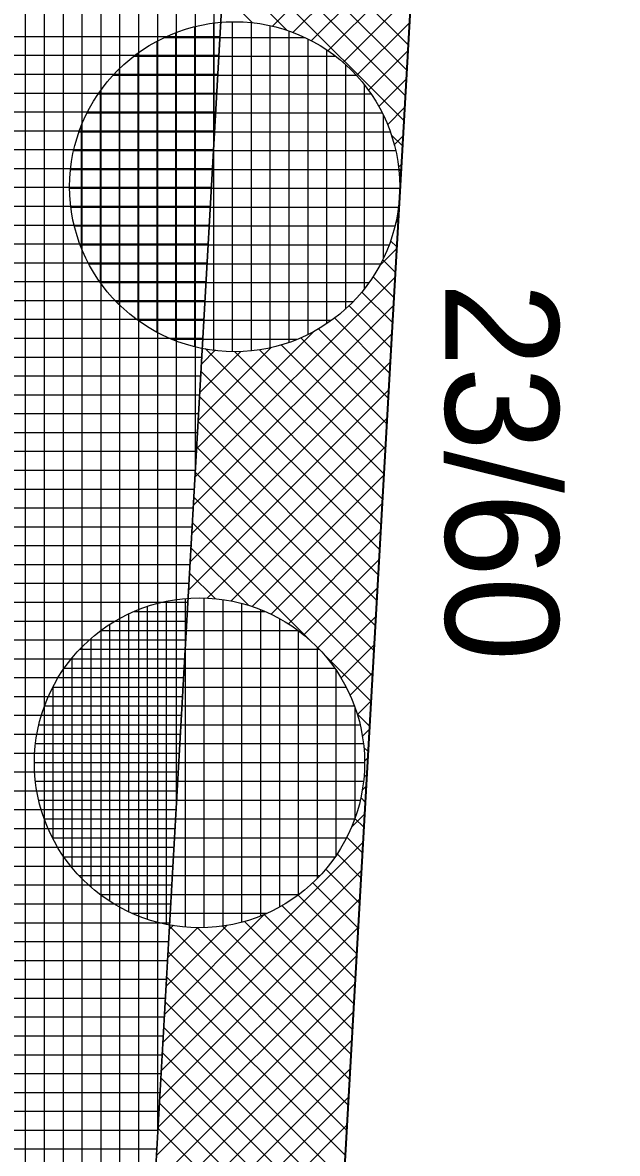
# Model space of a CAD drawing. Extents: x -565346 to -564154, y -1097386 to -1095620.
# Drawn here: x -564289.82 to -564283.52, y -1097169.44 to -1097157.44 of the extents above; entities that cross this region are included whole.
import ezdxf

# ---------------------------------------------------------------- set-up
doc = ezdxf.new("R2010")
doc.units = 0
for name, color, linetype in [('Vrstva 13', 7, 'Continuous'), ('Vrstva 40', 7, 'Continuous'), ('Vrstva 41', 7, 'Continuous'), ('Vrstva 42', 7, 'Continuous'), ('Vrstva 43', 7, 'Continuous'), ('Vrstva 44', 7, 'Continuous')]:
    doc.layers.add(name, color=color, linetype=linetype)

msp = doc.modelspace()

# ---------------------------------------------------------------- linework, layer by layer
at = {"layer": 'Vrstva 13'}
msp.add_line((-564284.61, -1097137.94), (-564287.03, -1097180.53), dxfattribs=at)
at = {"layer": 'Vrstva 41'}
msp.add_lwpolyline([(-564297.082, -1097322.329), (-564302.848, -1097333.175), (-564300.817, -1097333.615), (-564295.11, -1097322.88), (-564285.364, -1097151.156), (-564287.358, -1097151.043), (-564289.027, -1097180.417), (-564293.197, -1097253.877), (-564296.237, -1097307.437)], close=True, dxfattribs=at)
at = {"layer": 'Vrstva 42'}
for p, q in [((-564287.628, -1097155.787), (-564285.735, -1097157.68)), ((-564285.636, -1097155.945), (-564287.173, -1097157.482)), ((-564287.643, -1097156.055), (-564285.75, -1097157.948)), ((-564287.658, -1097156.323), (-564285.765, -1097158.216)), ((-564285.653, -1097156.245), (-564286.957, -1097157.549)), ((-564287.673, -1097156.59), (-564285.78, -1097158.483)), ((-564285.67, -1097156.545), (-564286.762, -1097157.636)), ((-564287.688, -1097156.858), (-564287.022, -1097157.524)), ((-564285.687, -1097156.845), (-564286.585, -1097157.742)), ((-564287.704, -1097157.126), (-564287.384, -1097157.445)), ((-564285.704, -1097157.144), (-564286.425, -1097157.866)), ((-564285.721, -1097157.444), (-564286.282, -1097158.005)), ((-564285.738, -1097157.744), (-564286.155, -1097158.16)), ((-564285.755, -1097158.044), (-564286.045, -1097158.334)), ((-564285.772, -1097158.344), (-564285.954, -1097158.526)), ((-564285.914, -1097158.632), (-564285.795, -1097158.751)), ((-564285.789, -1097158.644), (-564285.884, -1097158.738)), ((-564285.806, -1097158.944), (-564285.838, -1097158.975)), ((-564285.835, -1097158.994), (-564285.811, -1097159.019)), ((-564285.829, -1097159.283), (-564285.826, -1097159.286)), ((-564285.823, -1097159.243), (-564285.827, -1097159.248)), ((-564285.84, -1097159.543), (-564285.868, -1097159.571)), ((-564285.86, -1097159.535), (-564285.841, -1097159.554)), ((-564285.922, -1097159.756), (-564285.856, -1097159.822)), ((-564285.857, -1097159.843), (-564286.042, -1097160.028)), ((-564286.005, -1097159.955), (-564285.871, -1097160.089)), ((-564285.874, -1097160.143), (-564287.996, -1097162.264)), ((-564286.108, -1097160.136), (-564285.887, -1097160.357)), ((-564286.228, -1097160.298), (-564285.902, -1097160.624)), ((-564285.891, -1097160.443), (-564288.013, -1097162.564)), ((-564286.364, -1097160.445), (-564285.917, -1097160.892)), ((-564286.516, -1097160.576), (-564285.932, -1097161.16)), ((-564285.908, -1097160.743), (-564288.03, -1097162.864)), ((-564286.73, -1097160.716), (-564287.979, -1097161.964)), ((-564286.871, -1097160.786), (-564285.963, -1097161.695)), ((-564286.684, -1097160.69), (-564285.947, -1097161.427)), ((-564287.187, -1097160.89), (-564287.961, -1097161.664)), ((-564287.776, -1097160.913), (-564287.927, -1097161.065)), ((-564287.888, -1097160.901), (-564286.023, -1097162.766)), ((-564287.312, -1097160.912), (-564285.993, -1097162.23)), ((-564287.08, -1097160.861), (-564285.978, -1097161.963)), ((-564287.51, -1097160.931), (-564287.944, -1097161.365)), ((-564287.572, -1097160.934), (-564286.008, -1097162.498)), ((-564285.925, -1097161.043), (-564288.047, -1097163.164)), ((-564287.932, -1097161.14), (-564286.038, -1097163.033)), ((-564285.943, -1097161.342), (-564288.064, -1097163.464)), ((-564287.947, -1097161.408), (-564286.054, -1097163.301)), ((-564287.962, -1097161.675), (-564286.069, -1097163.569)), ((-564285.96, -1097161.642), (-564287.865, -1097163.548)), ((-564287.977, -1097161.943), (-564286.084, -1097163.836)), ((-564285.977, -1097161.942), (-564287.611, -1097163.577)), ((-564287.993, -1097162.211), (-564286.099, -1097164.104)), ((-564285.994, -1097162.242), (-564287.387, -1097163.636)), ((-564288.008, -1097162.478), (-564286.114, -1097164.372)), ((-564286.011, -1097162.542), (-564287.187, -1097163.718)), ((-564288.023, -1097162.746), (-564286.783, -1097163.986)), ((-564286.028, -1097162.842), (-564287.005, -1097163.819)), ((-564288.038, -1097163.014), (-564287.429, -1097163.623)), ((-564286.045, -1097163.142), (-564286.841, -1097163.938)), ((-564288.053, -1097163.281), (-564287.782, -1097163.553)), ((-564288.069, -1097163.549), (-564288.067, -1097163.551)), ((-564286.062, -1097163.441), (-564286.694, -1097164.073)), ((-564286.079, -1097163.741), (-564286.561, -1097164.224)), ((-564286.636, -1097164.133), (-564286.13, -1097164.639)), ((-564286.096, -1097164.041), (-564286.446, -1097164.391)), ((-564286.113, -1097164.341), (-564286.348, -1097164.576)), ((-564286.13, -1097164.641), (-564286.272, -1097164.783)), ((-564286.273, -1097164.779), (-564286.145, -1097164.907)), ((-564286.147, -1097164.941), (-564286.219, -1097165.013)), ((-564286.203, -1097165.132), (-564286.16, -1097165.175)), ((-564286.164, -1097165.241), (-564286.195, -1097165.272)), ((-564286.201, -1097165.417), (-564286.175, -1097165.442)), ((-564286.181, -1097165.541), (-564286.22, -1097165.58)), ((-564286.234, -1097165.666), (-564286.19, -1097165.71)), ((-564286.198, -1097165.84), (-564286.334, -1097165.976)), ((-564286.299, -1097165.884), (-564286.206, -1097165.978)), ((-564286.215, -1097166.14), (-564288.336, -1097168.262)), ((-564286.384, -1097166.082), (-564286.221, -1097166.245)), ((-564286.488, -1097166.261), (-564286.236, -1097166.513)), ((-564286.609, -1097166.422), (-564286.251, -1097166.781)), ((-564286.232, -1097166.44), (-564288.353, -1097168.562)), ((-564286.747, -1097166.568), (-564286.266, -1097167.048)), ((-564286.249, -1097166.74), (-564288.37, -1097168.862)), ((-564286.9, -1097166.698), (-564286.282, -1097167.316)), ((-564287.262, -1097166.904), (-564288.319, -1097167.962)), ((-564287.26, -1097166.903), (-564286.312, -1097167.851)), ((-564287.07, -1097166.81), (-564286.297, -1097167.583)), ((-564287.658, -1097167.018), (-564288.302, -1097167.662)), ((-564288.221, -1097167.015), (-564288.268, -1097167.062)), ((-564288.266, -1097167.028), (-564286.373, -1097168.922)), ((-564287.704, -1097167.025), (-564286.342, -1097168.386)), ((-564287.47, -1097166.976), (-564286.327, -1097168.119)), ((-564286.266, -1097167.04), (-564288.387, -1097169.161)), ((-564287.965, -1097167.042), (-564288.285, -1097167.362)), ((-564287.97, -1097167.041), (-564286.357, -1097168.654)), ((-564286.283, -1097167.34), (-564288.405, -1097169.461)), ((-564288.281, -1097167.296), (-564286.388, -1097169.189)), ((-564288.297, -1097167.563), (-564286.403, -1097169.457)), ((-564286.3, -1097167.64), (-564288.236, -1097169.576)), ((-564288.312, -1097167.831), (-564286.418, -1097169.725)), ((-564286.317, -1097167.939), (-564287.979, -1097169.601)), ((-564288.327, -1097168.099), (-564286.433, -1097169.992)), ((-564286.334, -1097168.239), (-564287.75, -1097169.655)), ((-564288.342, -1097168.366), (-564286.449, -1097170.26)), ((-564286.351, -1097168.539), (-564287.545, -1097169.733)), ((-564288.357, -1097168.634), (-564286.464, -1097170.528)), ((-564288.373, -1097168.902), (-564287.536, -1097169.738)), ((-564286.368, -1097168.839), (-564287.361, -1097169.832)), ((-564288.388, -1097169.169), (-564287.952, -1097169.606)), ((-564286.385, -1097169.139), (-564287.195, -1097169.949))]:
    msp.add_line(p, q, dxfattribs=at)
at = {"layer": 'Vrstva 43'}
for p, q in [((-564287.79, -1097158.646), (-564287.79, -1097026.308)), ((-564287.99, -1097162.166), (-564287.99, -1097029.828)), ((-564288.19, -1097165.686), (-564288.19, -1097033.348)), ((-564288.39, -1097169.206), (-564288.39, -1097036.868)), ((-564288.59, -1097172.726), (-564288.59, -1097040.388)), ((-564288.79, -1097176.246), (-564288.79, -1097043.908)), ((-564288.99, -1097179.766), (-564288.99, -1097047.427)), ((-564289.19, -1097183.288), (-564289.19, -1097050.947)), ((-564289.39, -1097186.812), (-564289.39, -1097054.467)), ((-564289.59, -1097190.335), (-564289.59, -1097057.987)), ((-564289.79, -1097193.858), (-564289.79, -1097061.507)), ((-564294.741, -1097157.59), (-564287.73, -1097157.59)), ((-564294.753, -1097157.79), (-564287.741, -1097157.79)), ((-564294.764, -1097157.99), (-564287.753, -1097157.99)), ((-564294.775, -1097158.19), (-564287.764, -1097158.19)), ((-564294.787, -1097158.39), (-564287.775, -1097158.39)), ((-564294.798, -1097158.59), (-564287.787, -1097158.59)), ((-564294.809, -1097158.79), (-564287.798, -1097158.79)), ((-564294.821, -1097158.99), (-564287.81, -1097158.99)), ((-564294.832, -1097159.19), (-564287.821, -1097159.19)), ((-564294.843, -1097159.39), (-564287.832, -1097159.39)), ((-564294.855, -1097159.59), (-564287.844, -1097159.59)), ((-564294.866, -1097159.79), (-564287.855, -1097159.79)), ((-564294.877, -1097159.99), (-564287.866, -1097159.99)), ((-564294.889, -1097160.19), (-564287.878, -1097160.19)), ((-564294.9, -1097160.39), (-564287.889, -1097160.39)), ((-564294.912, -1097160.59), (-564287.9, -1097160.59)), ((-564294.923, -1097160.79), (-564287.912, -1097160.79)), ((-564294.934, -1097160.99), (-564287.923, -1097160.99)), ((-564294.946, -1097161.19), (-564287.935, -1097161.19)), ((-564294.957, -1097161.39), (-564287.946, -1097161.39)), ((-564294.968, -1097161.59), (-564287.957, -1097161.59)), ((-564294.98, -1097161.79), (-564287.969, -1097161.79)), ((-564294.991, -1097161.99), (-564287.98, -1097161.99)), ((-564295.002, -1097162.19), (-564287.991, -1097162.19)), ((-564295.014, -1097162.39), (-564288.003, -1097162.39)), ((-564295.025, -1097162.59), (-564288.014, -1097162.59)), ((-564295.036, -1097162.79), (-564288.025, -1097162.79)), ((-564295.048, -1097162.99), (-564288.037, -1097162.99)), ((-564295.059, -1097163.19), (-564288.048, -1097163.19)), ((-564295.071, -1097163.39), (-564288.06, -1097163.39)), ((-564295.082, -1097163.59), (-564288.071, -1097163.59)), ((-564295.093, -1097163.79), (-564288.082, -1097163.79)), ((-564295.105, -1097163.99), (-564288.094, -1097163.99)), ((-564295.116, -1097164.19), (-564288.105, -1097164.19)), ((-564295.127, -1097164.39), (-564288.116, -1097164.39)), ((-564295.139, -1097164.59), (-564288.128, -1097164.59)), ((-564295.15, -1097164.79), (-564288.139, -1097164.79)), ((-564295.161, -1097164.99), (-564288.15, -1097164.99)), ((-564295.173, -1097165.19), (-564288.162, -1097165.19)), ((-564295.184, -1097165.39), (-564288.173, -1097165.39)), ((-564295.195, -1097165.59), (-564288.185, -1097165.59)), ((-564295.207, -1097165.79), (-564288.196, -1097165.79)), ((-564295.218, -1097165.99), (-564288.207, -1097165.99)), ((-564295.229, -1097166.19), (-564288.219, -1097166.19)), ((-564295.241, -1097166.39), (-564288.23, -1097166.39)), ((-564295.252, -1097166.59), (-564288.241, -1097166.59)), ((-564295.264, -1097166.79), (-564288.253, -1097166.79)), ((-564295.275, -1097166.99), (-564288.264, -1097166.99)), ((-564295.286, -1097167.19), (-564288.275, -1097167.19)), ((-564295.298, -1097167.39), (-564288.287, -1097167.39)), ((-564295.309, -1097167.59), (-564288.298, -1097167.59)), ((-564295.32, -1097167.79), (-564288.31, -1097167.79)), ((-564295.332, -1097167.99), (-564288.321, -1097167.99)), ((-564295.343, -1097168.19), (-564288.332, -1097168.19)), ((-564295.354, -1097168.39), (-564288.344, -1097168.39)), ((-564295.366, -1097168.59), (-564288.355, -1097168.59)), ((-564295.377, -1097168.79), (-564288.366, -1097168.79)), ((-564295.388, -1097168.99), (-564288.378, -1097168.99)), ((-564295.4, -1097169.19), (-564288.389, -1097169.19)), ((-564295.411, -1097169.39), (-564288.4, -1097169.39))]:
    msp.add_line(p, q, dxfattribs=at)
msp.add_lwpolyline([(-564283.37, -1096906.18), (-564284.87, -1096930.83), (-564282.373, -1096930.972), (-564294.286, -1097140.634), (-564296.782, -1097140.492), (-564297.42, -1097150.37), (-564294.347, -1097150.646), (-564303.226, -1097307.04), (-564304.096, -1097322.37), (-564304.399, -1097332.838), (-564302.848, -1097333.175), (-564297.082, -1097322.329), (-564293.197, -1097253.877), (-564289.027, -1097180.417), (-564287.358, -1097151.043), (-564285.364, -1097151.156), (-564284.798, -1097141.172), (-564286.791, -1097141.059), (-564274.888, -1096931.397), (-564272.899, -1096931.51), (-564271.475, -1096906.55)], dxfattribs=at)
at = {"layer": 'Vrstva 44'}
for p, q in [((-564287.6, -1097157.436), (-564287.6, -1097160.933)), ((-564288.2, -1097157.55), (-564288.2, -1097160.817)), ((-564288, -1097157.488), (-564288, -1097160.88)), ((-564287.8, -1097157.451), (-564287.8, -1097160.919)), ((-564287.4, -1097157.443), (-564287.4, -1097160.923)), ((-564287.2, -1097157.475), (-564287.2, -1097160.891)), ((-564287, -1097157.533), (-564287, -1097160.836)), ((-564288.4, -1097157.643), (-564288.4, -1097160.726)), ((-564288.314, -1097157.6), (-564286.835, -1097157.6)), ((-564286.8, -1097157.617), (-564286.8, -1097160.753)), ((-564288.6, -1097157.768), (-564288.6, -1097160.6)), ((-564286.6, -1097157.731), (-564286.6, -1097160.635)), ((-564288.645, -1097157.8), (-564286.506, -1097157.8)), ((-564286.4, -1097157.889), (-564286.4, -1097160.481)), ((-564288.861, -1097158), (-564286.288, -1097158)), ((-564288.8, -1097157.937), (-564288.8, -1097160.432)), ((-564286.2, -1097158.103), (-564286.2, -1097160.265)), ((-564289.019, -1097158.2), (-564286.128, -1097158.2)), ((-564289, -1097158.17), (-564289, -1097160.198)), ((-564289.137, -1097158.4), (-564286.012, -1097158.4)), ((-564286, -1097158.424), (-564286, -1097159.948)), ((-564289.224, -1097158.6), (-564285.926, -1097158.6)), ((-564289.2, -1097158.541), (-564289.2, -1097159.827)), ((-564289.28, -1097158.8), (-564285.867, -1097158.8)), ((-564289.313, -1097159), (-564285.835, -1097159)), ((-564289.323, -1097159.2), (-564285.826, -1097159.2)), ((-564289.31, -1097159.4), (-564285.84, -1097159.4)), ((-564289.274, -1097159.6), (-564285.876, -1097159.6)), ((-564289.21, -1097159.8), (-564285.937, -1097159.8)), ((-564289.12, -1097160), (-564286.028, -1097160)), ((-564288.999, -1097160.2), (-564286.151, -1097160.2)), ((-564288.83, -1097160.4), (-564286.318, -1097160.4)), ((-564288.599, -1097160.6), (-564286.548, -1097160.6)), ((-564288.244, -1097160.8), (-564286.908, -1097160.8)), ((-564288.1, -1097163.551), (-564288.1, -1097167.035)), ((-564287.9, -1097163.546), (-564287.9, -1097167.042)), ((-564288.5, -1097163.636), (-564288.5, -1097166.952)), ((-564288.3, -1097163.582), (-564288.3, -1097167.007)), ((-564287.7, -1097163.563), (-564287.7, -1097167.025)), ((-564287.5, -1097163.604), (-564287.5, -1097166.986)), ((-564287.3, -1097163.669), (-564287.3, -1097166.919)), ((-564288.7, -1097163.716), (-564288.7, -1097166.872)), ((-564288.641, -1097163.69), (-564287.249, -1097163.69)), ((-564287.1, -1097163.764), (-564287.1, -1097166.824)), ((-564288.989, -1097163.89), (-564286.905, -1097163.89)), ((-564288.9, -1097163.828), (-564288.9, -1097166.761)), ((-564286.9, -1097163.894), (-564286.9, -1097166.697)), ((-564289.1, -1097163.98), (-564289.1, -1097166.607)), ((-564289.214, -1097164.09), (-564286.679, -1097164.09)), ((-564286.7, -1097164.067), (-564286.7, -1097166.52)), ((-564289.3, -1097164.188), (-564289.3, -1097166.401)), ((-564289.378, -1097164.29), (-564286.514, -1097164.29)), ((-564286.5, -1097164.31), (-564286.5, -1097166.276)), ((-564289.5, -1097164.493), (-564289.5, -1097166.096)), ((-564289.499, -1097164.49), (-564286.394, -1097164.49)), ((-564289.588, -1097164.69), (-564286.306, -1097164.69)), ((-564286.3, -1097164.706), (-564286.3, -1097165.885)), ((-564289.648, -1097164.89), (-564286.245, -1097164.89)), ((-564289.683, -1097165.09), (-564286.209, -1097165.09)), ((-564289.695, -1097165.29), (-564286.198, -1097165.29)), ((-564289.684, -1097165.49), (-564286.209, -1097165.49)), ((-564289.651, -1097165.69), (-564286.244, -1097165.69)), ((-564289.591, -1097165.89), (-564286.302, -1097165.89)), ((-564289.503, -1097166.09), (-564286.39, -1097166.09)), ((-564289.385, -1097166.29), (-564286.51, -1097166.29)), ((-564289.221, -1097166.49), (-564286.67, -1097166.49)), ((-564289, -1097166.69), (-564286.892, -1097166.69)), ((-564288.66, -1097166.89), (-564287.233, -1097166.89))]:
    msp.add_line(p, q, dxfattribs=at)
for centre in [(-564287.574, -1097159.184), (-564287.947, -1097165.294)]:
    msp.add_circle(centre, 1.75, dxfattribs=at)

# ---------------------------------------------------------------- texts
at = {"layer": 'Vrstva 40'}
msp.add_text('23/60', height=1.2, rotation=270, dxfattribs=at).set_placement((-564285.34, -1097160.2))

doc.saveas('drawing.dxf')
